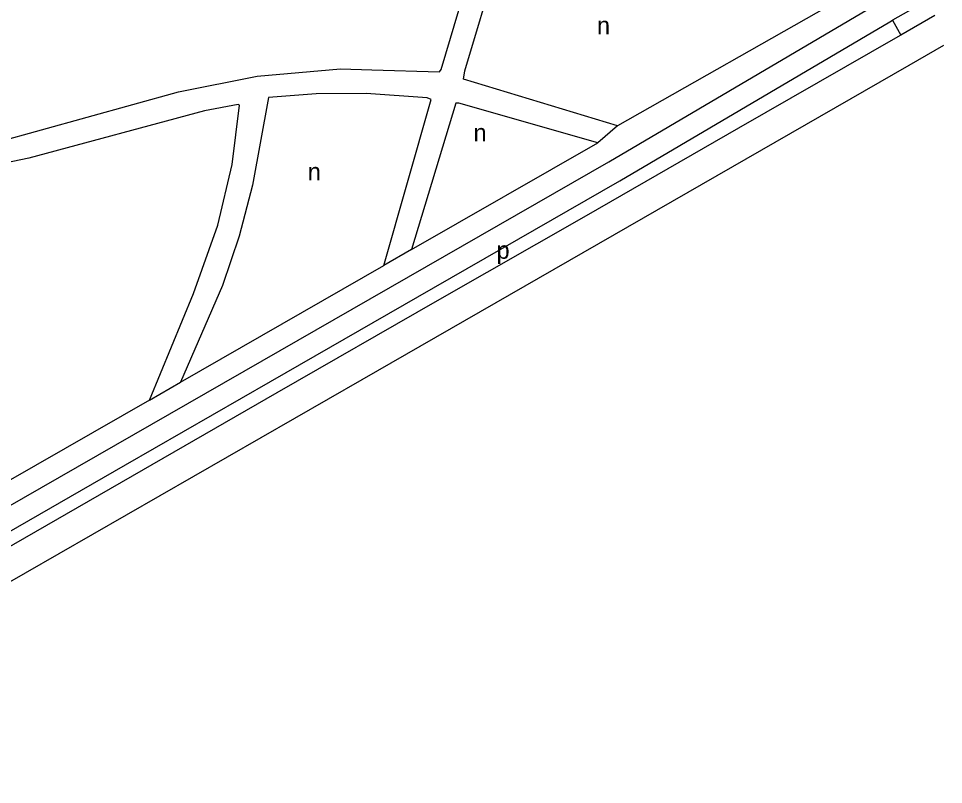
# Model space of a CAD drawing. Extents: x 157768 to 159790, y 387230 to 389604.
# Drawn here: x 159421.7 to 159632.7, y 387512.7 to 387687.4 of the extents above; entities that cross this region are included whole.
import ezdxf

# ---------------------------------------------------------------- set-up
doc = ezdxf.new("R2010")
doc.units = 0
doc.layers.add('BLT_Basislijn', color=7, linetype='Continuous')
doc.layers.add('BLT_Centroide', color=7, linetype='Continuous')

msp = doc.modelspace()

# ---------------------------------------------------------------- linework, layer by layer
at = {"layer": 'BLT_Basislijn'}
for p, q in [((159608.71, 387691.53), (159558.31, 387662.96)), ((159629.57, 387691.87), (159621.02, 387687)), ((159630.74, 387688.08), (159622.98, 387683.64)), ((159621.02, 387687), (159622.98, 387683.64)), ((159632.69, 387681.24), (159624.79, 387676.71)), ((159558.31, 387662.96), (159553.85, 387659.07)), ((159511.34, 387634.69), (159504.99, 387631.05)), ((159458.65, 387604.44), (159504.99, 387631.05)), ((159451.58, 387600.37), (159458.65, 387604.44))]:
    msp.add_line(p, q, dxfattribs=at)
for points in [[(159502.29, 387675.7), (159517.7, 387675.24), (159518.07, 387675.76), (159523.22, 387692.98), (159525.01, 387699.87), (159524.54, 387700.16), (159279.48, 387708.41), (159280.81, 387705.48), (159284.27, 387700.2), (159289.73, 387693.12), (159294.03, 387688.95), (159307.95, 387678.76), (159320.84, 387672.23), (159337.34, 387665.54), (159357.56, 387659.83), (159370.62, 387657.76), (159383.74, 387656.96), (159404.22, 387657.52), (159416.48, 387659.11), (159458.2, 387670.66), (159476.1, 387674.24), (159495.14, 387675.91), (159502.29, 387675.7)], [(159558.31, 387662.96), (159523.17, 387673.6), (159523.49, 387675.45), (159530.87, 387700.22), (159608.71, 387691.53)], [(159385.26, 387556.59), (159556.33, 387654.73), (159617.95, 387691)], [(159516.32, 387626.01), (159558.82, 387650.4), (159620.43, 387686.66), (159621.02, 387687)], [(159622.98, 387683.64), (159622.26, 387683.23), (159585.93, 387662.43), (159551.14, 387642.44), (159517.17, 387622.99), (159480.65, 387602.01), (159447.61, 387583.04), (159415.44, 387564.53), (159389.11, 387549.61), (159361.81, 387536.82), (159352.59, 387532.24), (159343.59, 387527.26), (159318.33, 387512.7)], [(159624.79, 387676.71), (159500, 387605.03), (159400.11, 387547.67), (159371.73, 387531.39), (159366.46, 387529.48)], [(159504.99, 387631.05), (159515.84, 387668.92), (159514.89, 387669.35), (159500.97, 387670.34), (159489.57, 387670.25), (159478.68, 387669.36), (159475.08, 387649.39), (159472.05, 387637.77), (159468.23, 387626.53), (159458.65, 387604.44)], [(159451.58, 387600.37), (159461.61, 387624.66), (159467.12, 387640.25), (159470.46, 387654.08), (159472.12, 387667.64), (159471.8, 387667.8), (159464.09, 387666.36), (159424.03, 387655.57), (159412.63, 387653.22), (159398.65, 387651.62), (159373.96, 387651.88), (159367.14, 387646.62), (159363.04, 387642.8), (159356.93, 387635.38), (159353.26, 387628.69), (159349.92, 387618.98), (159349.65, 387615.51), (159349.84, 387608.03), (159350.88, 387594.46), (159352.95, 387586.97), (159355, 387574.18), (159355.68, 387567.68), (159355.91, 387555.63), (159355.39, 387544.84)], [(159521.46, 387668.11), (159511.34, 387634.69)], [(159553.85, 387659.07), (159522.15, 387668.14), (159521.46, 387668.11)], [(159511.34, 387634.69), (159553.85, 387659.07)], [(159318.33, 387512.7), (159316.9, 387515.34), (159342.11, 387529.87), (159351.2, 387534.9), (159360.5, 387539.52), (159387.73, 387552.27), (159413.95, 387567.14), (159446.12, 387585.64), (159479.15, 387604.61), (159516.32, 387626.01)], [(159451.58, 387600.37), (159393.23, 387567.02), (159369.14, 387552.71)]]:
    msp.add_lwpolyline(points, dxfattribs=at)

# ---------------------------------------------------------------- texts
at = {"layer": 'BLT_Centroide'}
for s, p in [('n', (159553.65, 387683.83)), ('n', (159525.48, 387659.36)), ('n', (159487.68, 387650.47)), ('p', (159530.74, 387632.6))]:
    msp.add_text(s, height=4, dxfattribs=at).set_placement(p)

doc.saveas('drawing.dxf')
